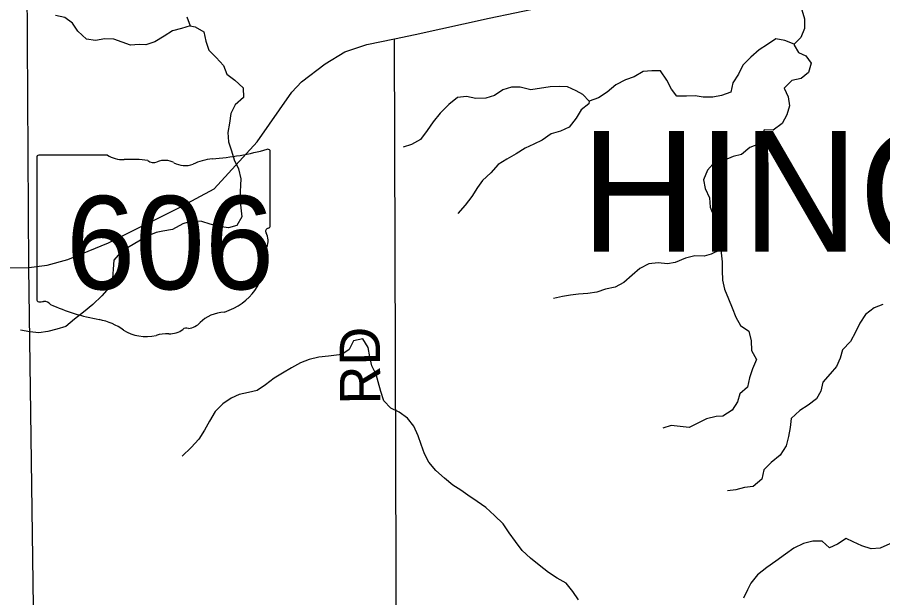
# Model space of a CAD drawing. Extents: x 1985906 to 2277390, y 930619 to 1324581.
# Drawn here: x 2176166 to 2182615, y 1170234 to 1174562 of the extents above; entities that cross this region are included whole.
import ezdxf

# ---------------------------------------------------------------- set-up
doc = ezdxf.new("R2010")
doc.units = 0
for name, color, linetype in [('GM_X_Minor_River', 7, 'Continuous'), ('GM_X_State_Location', 7, 'Continuous'), ('GM_X_State_Route', 7, 'Continuous'), ('GM_X_State_Shield', 7, 'Continuous'), ('GM_X_Township_Road', 7, 'Continuous'), ('GM_X_Township_Road_Text', 7, 'Continuous'), ('GM_X_Township_Text', 7, 'Continuous')]:
    doc.layers.add(name, color=color, linetype=linetype)

msp = doc.modelspace()

# ---------------------------------------------------------------- linework, layer by layer
at = {"layer": 'GM_X_Minor_River'}
for points in [[(2182012.5, 1174618.9), (2182032.7, 1174550.7), (2182032.8, 1174478.4), (2182004.8, 1174412.1), (2181954.7, 1174361.8), (2181886.3, 1174387.8), (2181818, 1174401.8), (2181755.8, 1174359.6), (2181695.5, 1174319.3), (2181633.3, 1174265), (2181573.2, 1174204.7), (2181541.1, 1174138.4), (2181499, 1174074.1), (2181483.1, 1174003.8), (2181412.8, 1173979.6), (2181350.5, 1173967.5), (2181278.2, 1173967.4), (2181217.9, 1173975.3), (2181153.6, 1173973.2), (2181081.3, 1173973.2), (2181041, 1174027.3), (2181006.8, 1174093.6), (2180958.5, 1174161.8), (2180894.2, 1174163.7), (2180829.9, 1174157.6), (2180763.6, 1174119.3), (2180697.4, 1174095.2), (2180627.1, 1174058.9), (2180560.9, 1174004.6), (2180496.7, 1173962.4), (2180428.4, 1173936.2), (2180380.1, 1173986.3), (2180329.9, 1174014.4), (2180265.5, 1174042.4), (2180209.3, 1174046.4), (2180136.9, 1174042.3), (2179992.3, 1174022), (2179913.9, 1174040), (2179849.6, 1174039.9), (2179783.4, 1174021.8), (2179721.2, 1173979.5), (2179656.9, 1173959.3), (2179582.6, 1173957.2), (2179514.2, 1173971.2), (2179445.9, 1173963.1), (2179381.7, 1173912.8), (2179317.5, 1173846.5), (2179265.4, 1173782.1), (2179221.3, 1173717.8), (2179171.2, 1173651.5), (2179104.9, 1173613.3), (2179040.7, 1173593.1)], [(2177430, 1174565), (2177454.2, 1174498.8), (2177390, 1174478.6), (2177321.7, 1174460.4), (2177259.5, 1174420.2), (2177191.2, 1174380), (2177124.9, 1174355.8), (2177074.7, 1174359.7), (2177010.4, 1174353.6), (2176948.1, 1174377.6), (2176885.8, 1174399.7), (2176817.5, 1174401.6), (2176749.2, 1174389.4), (2176680.9, 1174399.4), (2176616.5, 1174457.6), (2176576.2, 1174517.8), (2176519.9, 1174559.8), (2176451.6, 1174575.8)], [(2177453.9, 1174498.8), (2177492.4, 1174490.8), (2177556.7, 1174454.7), (2177570.9, 1174384.4), (2177593.1, 1174316.2), (2177647.4, 1174262.1), (2177701.8, 1174201.9), (2177728, 1174137.7), (2177786.3, 1174093.6), (2177848.7, 1174035.4), (2177850.8, 1173963.1), (2177790.6, 1173908.8), (2177756.5, 1173844.5), (2177748.6, 1173772.2), (2177734.6, 1173701.9), (2177738.8, 1173633.6), (2177763, 1173565.4), (2177783.2, 1173499.2), (2177815.4, 1173430.9), (2177831.6, 1173358.7), (2177823.7, 1173214.1), (2177831.9, 1173141.8), (2177840, 1173073.5), (2177801.9, 1173009.2), (2177739.7, 1172991.1), (2177671.4, 1173003), (2177603, 1173019), (2177540.7, 1173039), (2177472.4, 1173045), (2177400.1, 1173020.8), (2177323.8, 1172980.5), (2177251.5, 1172968.4), (2177201.3, 1172956.3), (2177133.1, 1172930.1), (2177070.8, 1172891.8), (2177000.6, 1172851.6), (2176934.3, 1172809.3), (2176886.2, 1172751.1), (2176880.3, 1172682.8), (2176876.4, 1172614.5), (2176850.3, 1172548.2), (2176796.2, 1172483.9), (2176728, 1172421.5), (2176659.8, 1172363.2), (2176593.5, 1172310.9), (2176527.3, 1172256.6), (2176461, 1172236.5), (2176392.8, 1172218.3), (2176326.5, 1172208.2), (2176258.2, 1172216.1), (2176189.8, 1172228.1)], [(2181954.4, 1174362.1), (2181955, 1174354.3), (2181986.9, 1174299.6), (2182043.2, 1174273.6), (2182081.4, 1174219.4), (2182061.4, 1174151.1), (2182007.3, 1174106.8), (2181937, 1174090.7), (2181880.8, 1174034.4), (2181911, 1173968.2), (2181921.2, 1173901.9), (2181901.2, 1173835.6), (2181865.1, 1173769.3), (2181798.9, 1173721), (2181732.6, 1173723), (2181714.6, 1173666.7), (2181688.5, 1173616.5), (2181624.3, 1173592.3), (2181562.1, 1173540), (2181499.8, 1173523.9), (2181435.6, 1173495.7), (2181367.3, 1173485.6), (2181309.1, 1173423.2), (2181279.1, 1173350.9), (2181291.2, 1173284.7), (2181323.5, 1173216.4), (2181329.6, 1173146.2), (2181355.8, 1173079.9), (2181390.1, 1173013.7), (2181404.2, 1172939.4), (2181410.4, 1172871.2), (2181410.5, 1172806.9), (2181418.6, 1172738.6), (2181418.7, 1172674.4), (2181420.8, 1172602.1), (2181437, 1172533.8), (2181465.2, 1172463.6), (2181493.4, 1172395.4), (2181519.6, 1172327.1), (2181555.9, 1172262.9), (2181618.2, 1172222.8), (2181634.4, 1172150.6), (2181636.5, 1172078.3), (2181674.8, 1172010.1), (2181644.8, 1171941.7), (2181622.8, 1171873.4), (2181606.8, 1171805.1), (2181550.6, 1171754.9), (2181532.6, 1171694.6), (2181492.5, 1171632.3), (2181424.3, 1171588.1), (2181374.1, 1171586), (2181301.8, 1171567.8), (2181173.3, 1171503.4), (2181107, 1171511.3), (2181038.7, 1171519.3), (2180976.4, 1171499.1)], [(2180428.3, 1173936.4), (2180426.4, 1173916.1), (2180368.2, 1173871.9), (2180330.1, 1173809.6), (2180278, 1173743.2), (2180213.8, 1173713), (2180145.5, 1173692.9), (2180077.3, 1173646.6), (2180015, 1173616.4), (2179950.8, 1173586.2), (2179884.5, 1173544), (2179814.3, 1173503.7), (2179750, 1173463.5), (2179695.9, 1173401.1), (2179633.7, 1173344.8), (2179595.6, 1173292.6), (2179553.5, 1173226.3), (2179503.4, 1173161.9), (2179449.2, 1173099.6)], [(2181410.4, 1172831), (2181404.4, 1172827), (2181336.1, 1172794.8), (2181283.9, 1172780.6), (2181215.6, 1172782.6), (2181145.3, 1172766.4), (2181069, 1172734.2), (2181010.8, 1172724.1), (2180942.5, 1172730), (2180872.2, 1172723.9), (2180805.9, 1172689.7), (2180747.7, 1172639.4), (2180685.5, 1172585.1), (2180621.3, 1172550.9), (2180549, 1172534.7), (2180484.7, 1172512.6), (2180418.4, 1172502.4), (2180348.1, 1172496.3), (2180287.9, 1172490.2), (2180229.6, 1172480.1), (2180161.3, 1172464)], [(2182616.4, 1172420.9), (2182552.2, 1172396.7), (2182488, 1172346.4), (2182443.9, 1172280.1), (2182411.8, 1172213.8), (2182375.8, 1172145.5), (2182315.6, 1172083.1), (2182297.6, 1172020.9), (2182271.6, 1171958.6), (2182223.4, 1171902.3), (2182169.3, 1171842), (2182153.3, 1171773.7), (2182123.2, 1171717.4), (2182059, 1171669.2), (2181998.8, 1171628.9), (2181932.6, 1171570.6), (2181924.7, 1171504.3), (2181912.7, 1171436.1), (2181894.7, 1171367.8), (2181850.6, 1171297.4), (2181784.4, 1171241.1), (2181730.2, 1171186.8), (2181714.3, 1171118.6), (2181650.1, 1171064.2), (2181585.8, 1171056.1), (2181521.5, 1171038), (2181459.3, 1171029.9)], [(2180349.5, 1170219.3), (2180305.2, 1170279.4), (2180256.9, 1170341.6), (2180188.5, 1170379.7), (2180124.2, 1170421.8), (2180055.8, 1170477.9), (2179989.4, 1170528), (2179929, 1170586.2), (2179878.7, 1170652.4), (2179832.4, 1170718.6), (2179788.1, 1170784.8), (2179721.7, 1170847), (2179657.3, 1170907.1), (2179593, 1170951.2), (2179524.6, 1170999.3), (2179472.3, 1171035.4), (2179412, 1171073.5), (2179349.6, 1171125.6), (2179285.3, 1171183.8), (2179232.9, 1171246), (2179200.7, 1171308.2), (2179176.5, 1171376.4), (2179154.3, 1171440.6), (2179122.1, 1171512.9), (2179073.7, 1171573.1), (2179011.4, 1171617.2), (2178949.1, 1171647.2), (2178896.8, 1171701.4), (2178874.6, 1171771.6), (2178856.4, 1171843.9), (2178840.2, 1171898.1), (2178808, 1171964.3), (2178793.8, 1172030.6), (2178779.7, 1172098.8), (2178741.4, 1172165), (2178671.1, 1172148.9), (2178639.1, 1172084.6), (2178584.9, 1172048.3), (2178484.4, 1172036.2), (2178412.1, 1172028.1), (2178341.8, 1172009.9), (2178277.6, 1171985.7), (2178209.3, 1171947.5), (2178143.1, 1171909.2), (2178080.9, 1171871), (2178016.6, 1171820.7), (2177954.4, 1171778.5), (2177888.1, 1171764.3), (2177819.9, 1171750.2), (2177759.6, 1171722), (2177697.4, 1171679.8), (2177641.2, 1171623.5), (2177599.2, 1171551.1), (2177561.1, 1171482.8), (2177519, 1171416.5), (2177460.8, 1171354.2), (2177394.6, 1171289.8)], [(2182669.3, 1170635.8), (2182597, 1170603.6), (2182528.7, 1170599.5), (2182460.4, 1170621.5), (2182396, 1170649.6), (2182343.8, 1170675.6), (2182279.5, 1170633.3), (2182219.3, 1170605.1), (2182163, 1170655.3), (2182094.7, 1170655.2), (2182024.4, 1170639), (2181954.1, 1170602.8), (2181889.9, 1170558.6), (2181819.6, 1170506.2), (2181751.4, 1170460), (2181681.2, 1170405.7), (2181633, 1170343.4), (2181609, 1170293.1), (2181577, 1170230.9)]]:
    msp.add_lwpolyline(points, dxfattribs=at)
at = {"layer": 'GM_X_State_Route'}
for points in [[(2176251.7, 1172696.3), (2176223.9, 1177346.2)], [(2179131.5, 1174434.4), (2179683, 1174554.6), (2180638.3, 1174757.6), (2181000.6, 1174845.8), (2181132.4, 1174909.5), (2181301.8, 1175029.8), (2181488.8, 1175194.5), (2181605.5, 1175368.5), (2181695.2, 1175632.6), (2182031.5, 1176931.7)], [(2176251.7, 1172696.3), (2176388, 1172713.8), (2176542.1, 1172755.6), (2176845.9, 1172879.4), (2177365.1, 1173140), (2177632.6, 1173283.4), (2177954.2, 1173632.3), (2178211.5, 1174002.6), (2178282.9, 1174079.7), (2178460.2, 1174214.2), (2178605.8, 1174304.1), (2178771.8, 1174360.1), (2178976.1, 1174400.5), (2179131.5, 1174434.4)], [(2172316.8, 1170409.1), (2173584.7, 1171319.4), (2173761.6, 1171437.7), (2175019.1, 1172350.6), (2175396.1, 1172560.6), (2175662, 1172669.9), (2175820, 1172691.7), (2176251.7, 1172696.3)], [(2176292.7, 1169806.3), (2176251.7, 1172696.3)]]:
    msp.add_lwpolyline(points, dxfattribs=at)
at = {"layer": 'GM_X_State_Shield'}
for p, q in [((2178050.7, 1173007.7), (2178050.7, 1173560.4)), ((2176310.5, 1173516.1), (2176310.5, 1172459.4)), ((2176837.2, 1173534.2), (2176327.6, 1173534.2)), ((2178050.5, 1173007.8), (2178050.7, 1173007.7))]:
    msp.add_line(p, q, dxfattribs=at)
for centre, major_axis, start_param, end_param in [((2177430.8, 1174974.8), (1845.5, 0), 4.814394, 5.042369), ((2178031.4, 1173562.7), (19.4, 0), 6.141152, 7.989035), ((2176330.4, 1173518.3), (20.2, 0), 1.712693, 3.28349), ((2176958.6, 1173656.9), (195.5, 0), 4.042523, 4.731795), ((2177023.4, 1172941), (702, 0), 1.404758, 1.657858), ((2177182.8, 1173523.8), (56.4, 0), 3.836095, 5.185415), ((2177265.6, 1173401.7), (117.3, 0), 0.950623, 2.079405), ((2177666.2, 1173211.5), (371.3, 0), 1.699011, 2.107814), ((2177417, 1173569.2), (141.1, 0), 4.081561, 5.145723), ((2178046.2, 1172967.1), (30, 0), 1.883978, 3.671073), ((2178030, 1173005.5), (20.7, 0), 5.05454, 6.418171), ((2177855.5, 1172897.2), (180, 0), 5.934695, 6.695948), ((2178120.1, 1172776.4), (130.9, 0), 2.387724, 3.262537), ((2177534.2, 1172706), (461.6, 0), 5.101752, 6.440018), ((2176330.6, 1172457.1), (20.3, 0), 3.00124, 4.508301), ((2176333.7, 1172565.2), (155.2, 0), 4.665946, 4.897461), ((2176365.4, 1172398.5), (56, 0), 0.519207, 1.627899), ((2177072, 1173347.8), (1332.7, 0), 4.195997, 4.488961), ((2177728.8, 1172162.8), (252.8, 0), 1.647645, 2.488434), ((2176674.7, 1171984.7), (417, 0), 0.823519, 1.323587), ((2177408.5, 1172357), (149.1, 0), 4.937069, 5.64225), ((2177125.7, 1172393.2), (264.6, 0), 4.026481, 4.996735), ((2177297.9, 1172314.1), (141, 0), 4.691044, 5.507374), ((2177425.4, 1172211.7), (39.7, 0), 1.147584, 2.315152), ((2177278.6, 1172027.9), (217.4, 0), 1.495662, 1.94098)]:
    msp.add_ellipse(centre, major_axis=major_axis, ratio=0.8, start_param=start_param, end_param=end_param, dxfattribs=at)
at = {"layer": 'GM_X_Township_Road'}
msp.add_lwpolyline([(2178998.2, 1167304.6), (2178976.1, 1174400.5)], dxfattribs=at)

# ---------------------------------------------------------------- texts
at = {"layer": 'GM_X_State_Location'}
for s in ['s', 'r']:
    msp.add_text(s, height=1, dxfattribs=at).set_placement((2177161, 1172917.5))
msp.add_text('606', height=1, rotation=0.00001, dxfattribs=at).set_placement((2176808, 1172844.7))
at = {"layer": 'GM_X_State_Shield'}
msp.add_text('606', height=696.1, dxfattribs=at).set_placement((2176527.8, 1172533.9))
at = {"layer": 'GM_X_Township_Road_Text'}
msp.add_text('RD', height=300, rotation=90.49365, dxfattribs=at).set_placement((2178872.4, 1171676.2))
at = {"layer": 'GM_X_Township_Text'}
msp.add_text('HINCKLEY', height=900, rotation=0.00001, dxfattribs=at).set_placement((2180364, 1172814.5))

doc.saveas('drawing.dxf')
